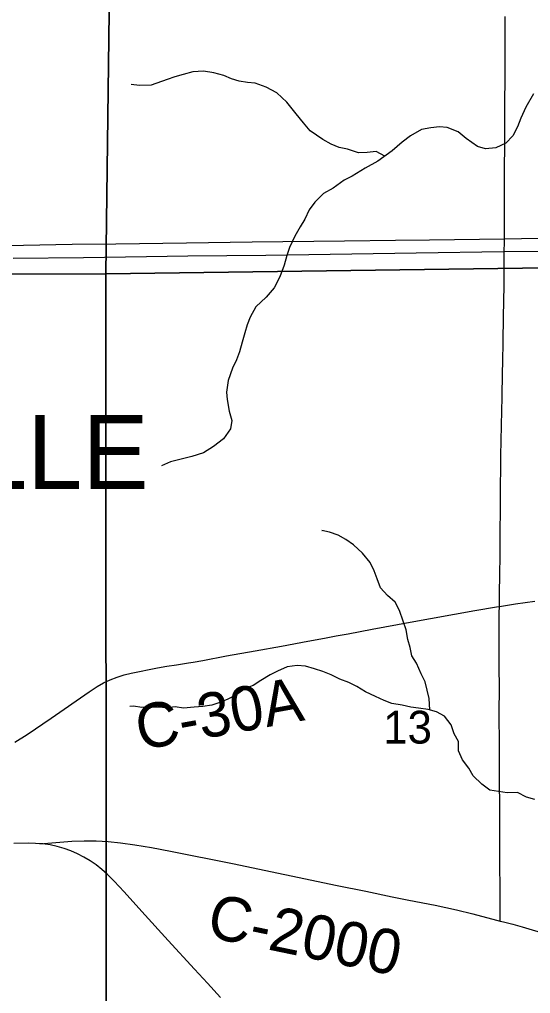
# Model space of a CAD drawing. Extents: x 1874609 to 2204689, y 815661 to 1281160.
# Drawn here: x 2039718 to 2043169, y 1009444 to 1016017 of the extents above; entities that cross this region are included whole.
import ezdxf

# ---------------------------------------------------------------- set-up
doc = ezdxf.new("R2010")
doc.units = 0
for name, color, linetype in [('GM_X_Corporation_Text', 7, 'Continuous'), ('GM_X_County_Road', 7, 'Continuous'), ('GM_X_County_Road_Text', 7, 'Continuous'), ('GM_X_Minor_River', 7, 'Continuous'), ('GM_X_Section', 7, 'Continuous'), ('GM_X_Section_Text', 7, 'Continuous'), ('GM_X_State_Route', 7, 'Continuous'), ('GM_X_Township_Road', 7, 'Continuous'), ('GM_X_US_Route', 7, 'Continuous')]:
    doc.layers.add(name, color=color, linetype=linetype)

msp = doc.modelspace()

# ---------------------------------------------------------------- linework, layer by layer
at = {"layer": 'GM_X_County_Road'}
for points in [[(2042958, 1012056.2), (2043068.2, 1012073.3), (2043198.1, 1012090.8)], [(2039686.1, 1011139.2), (2039769, 1011192), (2039931.8, 1011302.2), (2040187.8, 1011480.1), (2040243.1, 1011515.9), (2040286.1, 1011540.3), (2040330.9, 1011561.4), (2040377, 1011579.5), (2040424, 1011594.6), (2040472, 1011606.3), (2040648.8, 1011641), (2040713.3, 1011652.6), (2040778.1, 1011663.1), (2040859, 1011675.2), (2040891.3, 1011680.1), (2040955.6, 1011691.5), (2041116.6, 1011721.8), (2041310.1, 1011757.2), (2041487.5, 1011788.8), (2041663.9, 1011821.7), (2041776.6, 1011842.4), (2041857.1, 1011857.2), (2041937.7, 1011872.3), (2042099.1, 1011901.8), (2042357, 1011950.1), (2042792.9, 1012028.4), (2042938.5, 1012053.2), (2042958, 1012056.2)], [(2039856.3, 1010455.2), (2039990.4, 1010465.5), (2040072, 1010471.8), (2040153.9, 1010474.5), (2040235.7, 1010473.8), (2040317.4, 1010469.6), (2040398.9, 1010461.5), (2040496.3, 1010448.4), (2040609.5, 1010429.1), (2040738.3, 1010404.2), (2041156.7, 1010320.4), (2041510.5, 1010248.1), (2041863.9, 1010173.6), (2042056.8, 1010133.9), (2042233.5, 1010096.3), (2042346.5, 1010075), (2042523.6, 1010039.7), (2042668.1, 1010009.3), (2042779.7, 1009982.9), (2042938, 1009939.8), (2042963.8, 1009933.2)], [(2042963.8, 1009933.2), (2042985.6, 1009927.6), (2043049.1, 1009912.4), (2043112.1, 1009894.2), (2043285.1, 1009842.9)]]:
    msp.add_lwpolyline(points, dxfattribs=at)
at = {"layer": 'GM_X_Minor_River'}
for points in [[(2042185.3, 1015095.3), (2042126.7, 1015126.6), (2042064.7, 1015118.4), (2042006.6, 1015118.2), (2041932.4, 1015142), (2041876.3, 1015153.9), (2041822.2, 1015175.7), (2041766, 1015207.6), (2041681.7, 1015265.4), (2041635.5, 1015319.4), (2041585.2, 1015381.3), (2041522.9, 1015459.3), (2041454.6, 1015523.2), (2041384.4, 1015561), (2041308.2, 1015586.8), (2041258.1, 1015592.7), (2041202, 1015600.5), (2041149.9, 1015616.4), (2041097.8, 1015638.3), (2041029.6, 1015658.1), (2040959.5, 1015667.9), (2040887.4, 1015663.7), (2040823.4, 1015645.4), (2040767.4, 1015629.2), (2040715.3, 1015611), (2040607.3, 1015574.7), (2040529.2, 1015572.4), (2040471.1, 1015578.2)], [(2043189.1, 1015516.5), (2043137.3, 1015426.2), (2043103.4, 1015351.9), (2043081.6, 1015291.8), (2043049.7, 1015231.6), (2043001.8, 1015181.4), (2042933.8, 1015151.1), (2042863.7, 1015144.9), (2042809.6, 1015160.7), (2042733.3, 1015214.6), (2042679.1, 1015258.5), (2042604.9, 1015288.3)], [(2042604.9, 1015288.3), (2042554.8, 1015292.2), (2042494.8, 1015286), (2042432.7, 1015273.8), (2042358.7, 1015231.5), (2042302.8, 1015189.2), (2042234.9, 1015130.9), (2042136.9, 1015060.5), (2042052.9, 1015014.2), (2041965, 1014959.8), (2041911, 1014933.6), (2041835, 1014879.3), (2041771.1, 1014843), (2041711.2, 1014784.8), (2041673.2, 1014732.5), (2041645.4, 1014670.4), (2041613.5, 1014618.2), (2041577.6, 1014554), (2041541.8, 1014477.7), (2041523.9, 1014423.6), (2041506.1, 1014359.4), (2041476.3, 1014281.2), (2041438.5, 1014207), (2041382.6, 1014142.7), (2041312.7, 1014078.4), (2041274.8, 1014008.2), (2041254.9, 1013956), (2041239.1, 1013901.9), (2041221.2, 1013839.7), (2041203.4, 1013773.5), (2041183.5, 1013719.4), (2041155.7, 1013665.2), (2041125.9, 1013581), (2041116.1, 1013502.8), (2041120.2, 1013452.8), (2041134.5, 1013374.7), (2041150.7, 1013310.6), (2041142.9, 1013254.5), (2041095, 1013186.2), (2041027, 1013136), (2040961.1, 1013093.7), (2040881, 1013067.4), (2040736.9, 1013030.9), (2040676.9, 1013004.7)], [(2042487.9, 1011357.4), (2042483.1, 1011434.7), (2042471.3, 1011490.9), (2042457.6, 1011547.1), (2042429.9, 1011601.3), (2042398.2, 1011673.7), (2042366.5, 1011723.9), (2042356.7, 1011778.1), (2042339, 1011832.3), (2042329.3, 1011898.4), (2042309.6, 1011956.7), (2042284, 1012028.9), (2042254.3, 1012085.2), (2042202.5, 1012129.6), (2042154.7, 1012182), (2042133, 1012242.2), (2042113.2, 1012296.4), (2042085.5, 1012352.7), (2042033.8, 1012415.1), (2041974, 1012471.5), (2041922.2, 1012507.9), (2041870.3, 1012536.2), (2041812.3, 1012556.6), (2041760.3, 1012568.9), (2041762.3, 1012568.9)], [(2043198.1, 1010753.4), (2043142.2, 1010769.8), (2043080.3, 1010800.2), (2043010.2, 1010798.6), (2042894.2, 1010815.2), (2042840.4, 1010857.6), (2042780.6, 1010912.1), (2042752.8, 1010964.3), (2042709.1, 1011020.7), (2042681.4, 1011080.9), (2042681.7, 1011145.1), (2042654, 1011197.3), (2042632.3, 1011257.5), (2042588.5, 1011315.9), (2042534.6, 1011344.3), (2042476.7, 1011360.6), (2042412.6, 1011369), (2042360.6, 1011377.3), (2042302.6, 1011389.7), (2042232.6, 1011402.1), (2042180.7, 1011420.4), (2042122.8, 1011448.8), (2042054.9, 1011479.2), (2041995, 1011515.7), (2041941.1, 1011544), (2041881.2, 1011566.4), (2041823.3, 1011594.8), (2041765.3, 1011617.1), (2041709.4, 1011635.5), (2041649.4, 1011653.9), (2041593.4, 1011658.2), (2041525.3, 1011648.6), (2041461, 1011618.9), (2041410.9, 1011595.1), (2041348.6, 1011555.4), (2041296.4, 1011523.6), (2041246.2, 1011503.9), (2041186, 1011462.1), (2041125.7, 1011430.4), (2041071.6, 1011408.7), (2041017.4, 1011391), (2040955.3, 1011381.3), (2040897.2, 1011375.6), (2040825.1, 1011370), (2040769.1, 1011378.3), (2040713, 1011372.7), (2040651, 1011377), (2040542.9, 1011373.6), (2040486.9, 1011384), (2040462.8, 1011380.1)]]:
    msp.add_lwpolyline(points, dxfattribs=at)
at = {"layer": 'GM_X_Section'}
for points in [[(2045437.2, 1019727.8), (2045435.7, 1019593.7), (2045429.9, 1014371), (2040301.5, 1014301.1), (2040369, 1019598)], [(2040369, 1019598), (2040301.5, 1014301.1), (2035166.6, 1014287.5), (2035320, 1019418.4), (2037763.8, 1019544.9)], [(2040301.5, 1014301.1), (2045429.9, 1014371), (2045430.2, 1014292.9), (2045446.4, 1009056.3), (2040303.8, 1009044.4)], [(2035166.6, 1014287.5), (2040301.5, 1014301.1), (2040303.8, 1009044.4), (2035071.6, 1008924.6)]]:
    msp.add_lwpolyline(points, close=True, dxfattribs=at)
at = {"layer": 'GM_X_State_Route'}
msp.add_lwpolyline([(2041075.8, 1009416.4), (2040987.5, 1009512.9), (2040898.7, 1009609.5), (2040720.7, 1009802.4), (2040544.7, 1009997.4), (2040423.8, 1010131.1), (2040356.7, 1010202.9), (2040310.1, 1010248.7), (2040273.5, 1010281.1), (2040235.1, 1010311.4), (2040194.9, 1010339.2), (2040152.9, 1010364.2), (2040109.5, 1010386.6), (2040064.8, 1010406.4), (2040018.9, 1010423.3), (2039972, 1010437), (2039924.2, 1010446.9), (2039875.7, 1010453.6), (2039856.3, 1010455.2), (2039826.9, 1010457.5), (2039778, 1010458.8), (2039679.8, 1010456.4)], dxfattribs=at)
at = {"layer": 'GM_X_Township_Road'}
for points in [[(2042992.7, 1014754.3), (2042992.9, 1014807.9), (2042993.2, 1014897.6), (2042993.5, 1014987.2), (2042993.7, 1015057.8), (2042994, 1015119.5), (2042994.2, 1015185.6), (2042995.3, 1015234.7), (2042995.6, 1015315), (2042995.9, 1015401.7), (2042996.2, 1015497.2), (2042996.5, 1015576.5), (2042996.7, 1015630.9), (2042997, 1015693), (2042996.8, 1015774.9), (2042996.7, 1015873), (2042998.4, 1016037.1)], [(2042991.9, 1014537.9), (2042992.2, 1014613.9), (2042992.6, 1014730.1), (2042992.7, 1014754.3)], [(2042991.6, 1014450.6), (2042991.8, 1014515.5), (2042991.9, 1014537.9)], [(2042980.6, 1013707), (2042983.5, 1013840.9), (2042987.1, 1014009.8), (2042990.1, 1014222.5), (2042990.6, 1014320.8), (2042991.4, 1014402.9), (2042991.6, 1014450.6)], [(2042958, 1012056.2), (2042959.3, 1012143.2), (2042961.2, 1012272.8), (2042962.9, 1012397.7), (2042964.2, 1012544.7), (2042965.6, 1012724), (2042966.7, 1012862.1), (2042967.9, 1012995.9), (2042967.6, 1013077.6), (2042969.9, 1013170.7), (2042972.7, 1013279.5), (2042976, 1013467.7), (2042979, 1013633.4), (2042980.6, 1013707)], [(2042963.8, 1009933.2), (2042963.7, 1009963.5), (2042962.6, 1010160.2), (2042961.8, 1010307.7), (2042960.9, 1010488.2), (2042961.2, 1010652.1), (2042960.6, 1010734), (2042959.9, 1010848.6), (2042960.1, 1010914.2), (2042960.1, 1011012.5), (2042959.5, 1011127.1), (2042957.9, 1011323.8), (2042958.2, 1011520.3), (2042957.6, 1011634.9), (2042957.3, 1012012), (2042958, 1012056.2)]]:
    msp.add_lwpolyline(points, dxfattribs=at)
at = {"layer": 'GM_X_US_Route'}
for points in [[(2036127.3, 1014621.8), (2036243.9, 1014606), (2036436.2, 1014579.9), (2036648.1, 1014554.5), (2036909.3, 1014527.7), (2037154.5, 1014506.9), (2037351, 1014493.3), (2037531.3, 1014484.4), (2037728.2, 1014477.5), (2037875.9, 1014475.3), (2038105.7, 1014475.7), (2038417.4, 1014479.4), (2038794.7, 1014481.6), (2039368.8, 1014490.5), (2039746.1, 1014495), (2040074.2, 1014499.9), (2040369.5, 1014503.5), (2040845.3, 1014510), (2041288.2, 1014515.6), (2041911.6, 1014524.3), (2042256, 1014528), (2042485.7, 1014531.1), (2042991.9, 1014537.9), (2043338.7, 1014542.6)], [(2039674.4, 1014406.4), (2040150.2, 1014412), (2040576.6, 1014417.1), (2040855.5, 1014421.8), (2041380.4, 1014427.6), (2042397.4, 1014442.3), (2042987.9, 1014450.5), (2042991.6, 1014450.6), (2043332.4, 1014454)]]:
    msp.add_lwpolyline(points, dxfattribs=at)

# ---------------------------------------------------------------- texts
at = {"layer": 'GM_X_Corporation_Text'}
msp.add_text('HAYESVILLE', height=500, rotation=0.00001, dxfattribs=at).set_placement((2036500.7, 1012848.2))
at = {"layer": 'GM_X_County_Road_Text'}
for s, rotation, p in [('C-30A', 10.34765, (2040532, 1011084.6)), ('C-2000', 348.33435, (2040972.7, 1009828.2))]:
    msp.add_text(s, height=300, rotation=rotation, dxfattribs=at).set_placement(p)
at = {"layer": 'GM_X_Section_Text'}
msp.add_text('13', height=221, rotation=0.00001, dxfattribs=at).set_placement((2042174.3, 1011130.9))

doc.saveas('drawing.dxf')
